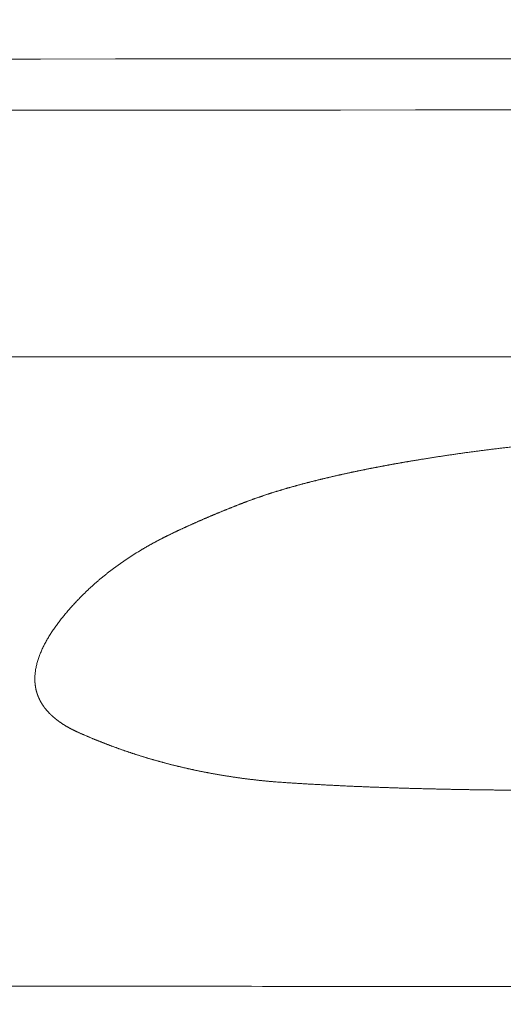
# Model space of a CAD drawing. Header units: millimetres. Extents: x 0 to 594, y 0 to 420.
# Tile 364 of 656: x 281.7 to 282.96, y 357.58 to 360.15. Entities that reach past the tile are written whole.
import ezdxf

# ---------------------------------------------------------------- set-up
doc = ezdxf.new("R2010")
doc.units = ezdxf.units.MM
doc.layers.add('1', color=7, linetype='Continuous', true_color=0xffffff)
doc.styles.add('Arial', font='txt')
doc.dimstyles.get("Standard").update_dxf_attribs({"dimtxt": 0.18, "dimasz": 0.18, "dimexe": 0.18, "dimexo": 0.0625, "dimgap": 0.09, "dimtad": 0, "dimtih": 1, "dimtoh": 1, "dimdec": 4, "dimzin": 0, "dimdsep": 46, "dimtxsty": 'Standard', "dimcen": 0.09, "dimadec": 0, "dimazin": 0, "dimtfac": 1, "dimtdec": 4, "dimtofl": 0, "dimtmove": 0, "dimatfit": 3, "dimfxl": 0, "dimtolj": 1, "dimtzin": 0, "dimarcsym": 0})

# ---------------------------------------------------------------- blocks, each defined once
blk = doc.blocks.new('_U5')
at = {"layer": '1', "color": 18, "lineweight": 18}
for p, q in [((170.9219, 289.963), (170.9219, 380.6252)), ((338.7503, 348.6183), (338.7503, 380.6252)), ((170.9219, 378.6252), (248.7529, 378.6252)), ((338.7503, 378.6252), (260.9193, 378.6252))]:
    blk.add_line(p, q, dxfattribs=at)
at = {"layer": '1', "color": 18}
for points in [[(170.9219, 378.6252), (174.4219, 379.563), (174.4219, 377.6874)], [(338.7503, 378.6252), (335.2503, 377.6874), (335.2503, 379.563)]]:
    blk.add_solid(points, dxfattribs=at)
at = {"layer": '1', "color": 18, "linetype": 'Continuous', "lineweight": 13, "insert": (250.4384, 375.9894), "char_height": 3.5, "attachment_point": 7, "line_spacing_factor": 1.047437, "style": 'Arial'}
blk.add_mtext('\\fArial|b0|i0;\\W1.0000;3.36', dxfattribs=at)
blk = doc.blocks.new('_U6')
at = {"layer": '1', "color": 18, "lineweight": 18}
for p, q in [((135.9242, 328.6865), (135.9242, 388.6144)), ((338.7503, 348.6183), (338.7503, 388.6144)), ((135.9242, 386.6144), (231.2541, 386.6144)), ((338.7503, 386.6144), (243.4204, 386.6144))]:
    blk.add_line(p, q, dxfattribs=at)
at = {"layer": '1', "color": 18}
for points in [[(135.9242, 386.6144), (139.4242, 387.5523), (139.4242, 385.6766)], [(338.7503, 386.6144), (335.2503, 385.6766), (335.2503, 387.5523)]]:
    blk.add_solid(points, dxfattribs=at)
at = {"layer": '1', "color": 18, "linetype": 'Continuous', "lineweight": 13, "insert": (232.9396, 383.9787), "char_height": 3.5, "attachment_point": 7, "line_spacing_factor": 1.047437, "style": 'Arial'}
blk.add_mtext('\\fArial|b0|i0;\\W1.0000;4.06', dxfattribs=at)

msp = doc.modelspace()

# ---------------------------------------------------------------- linework, layer by layer
at = {"layer": '1', "color": 155, "linetype": 'Continuous', "lineweight": 18}
for points in [[(222.7594, 360.0145), (226.9248, 360.0216), (233.1722, 360.022), (241.5054, 360.0207), (247.7566, 360.0219), (254.0083, 360.0264), (262.344, 360.033), (276.9315, 360.0439), (293.6028, 360.0555), (308.1902, 360.0662), (315.4841, 360.0715), (319.1305, 360.0742), (321.2149, 360.0757), (322.2567, 360.0765), (329.5133, 360.0817)], [(222.7682, 359.8809), (226.9318, 359.888), (233.1762, 359.8883), (241.5076, 359.8871), (247.7584, 359.8883), (254.0102, 359.8928), (262.3459, 359.8994), (276.9333, 359.9103), (293.6047, 359.9218), (308.192, 359.9326), (315.4861, 359.9379), (319.1323, 359.9406), (321.217, 359.9421), (322.2585, 359.9429), (329.0967, 359.9478)]]:
    msp.add_open_spline(points, degree=3, knots=[0, 0, 0, 0, 0.125, 0.1875, 0.25, 0.3125, 0.375, 0.5, 0.75, 0.875, 0.9375, 0.96875, 0.984375, 1, 1, 1, 1], dxfattribs=at)
for points in [[(281.656, 359.2697), (281.7933, 359.2697), (281.9307, 359.2698), (282.068, 359.2698)], [(282.068, 359.2698), (294.6796, 359.2726), (307.2913, 359.2757), (319.9029, 359.2787)]]:
    msp.add_open_spline(points, degree=3, dxfattribs=at)
at = {"layer": '1', "color": 155, "linetype": 'Continuous', "lineweight": 13}
for points, knots in [([(282.7425, 359.002), (282.7443, 359.0023), (282.7477, 359.0028), (282.753, 359.0037), (282.7582, 359.0045), (282.7634, 359.0053), (282.7687, 359.0062), (282.7739, 359.007), (282.7792, 359.0078), (282.7845, 359.0086), (282.7897, 359.0094), (282.795, 359.0102), (282.8003, 359.011), (282.8055, 359.0118), (282.8108, 359.0126), (282.8161, 359.0134), (282.8214, 359.0142), (282.8267, 359.0149), (282.832, 359.0157), (282.8373, 359.0165), (282.8426, 359.0172), (282.8479, 359.018), (282.8532, 359.0187), (282.8585, 359.0194), (282.8638, 359.0202), (282.8692, 359.0209), (282.8745, 359.0216), (282.8798, 359.0223), (282.8851, 359.023), (282.8905, 359.0238), (282.8958, 359.0245), (282.9012, 359.0252), (282.9065, 359.0258), (282.9119, 359.0265), (282.9172, 359.0272), (282.9226, 359.0279), (282.928, 359.0286), (282.9333, 359.0292), (282.9387, 359.0299), (282.9441, 359.0305), (282.9495, 359.0312), (282.9549, 359.0318), (282.9602, 359.0325), (282.9656, 359.0331), (282.971, 359.0337), (282.9764, 359.0344), (282.9818, 359.035), (282.9872, 359.0356), (282.9926, 359.0362), (282.998, 359.0368), (283.0034, 359.0374), (283.0089, 359.038), (283.0143, 359.0386), (283.0197, 359.0392), (283.0251, 359.0398), (283.0306, 359.0404), (283.036, 359.0409), (283.0414, 359.0415), (283.0469, 359.0421), (283.0523, 359.0426), (283.0577, 359.0432), (283.0632, 359.0437), (283.0686, 359.0443), (283.0741, 359.0448), (283.0795, 359.0453), (283.085, 359.0459), (283.0905, 359.0464), (283.0959, 359.0469), (283.1014, 359.0474), (283.1068, 359.0479), (283.1123, 359.0485), (283.1178, 359.049), (283.1233, 359.0495), (283.1287, 359.05), (283.1342, 359.0504), (283.1397, 359.0509), (283.1452, 359.0514), (283.1507, 359.0519), (283.1562, 359.0524), (283.1616, 359.0528), (283.1671, 359.0533), (283.1726, 359.0537), (283.1781, 359.0542), (283.1836, 359.0546), (283.1891, 359.0551), (283.1946, 359.0555), (283.2001, 359.056), (283.2057, 359.0564), (283.2112, 359.0568), (283.2167, 359.0573), (283.2222, 359.0577), (283.2277, 359.0581), (283.2332, 359.0585), (283.2387, 359.0589), (283.2443, 359.0593), (283.2498, 359.0597), (283.2553, 359.0601), (283.2608, 359.0605), (283.2664, 359.0609), (283.2719, 359.0613), (283.2774, 359.0616), (283.283, 359.062), (283.2885, 359.0624), (283.294, 359.0627), (283.2996, 359.0631), (283.3051, 359.0635), (283.3107, 359.0638), (283.3162, 359.0642), (283.3217, 359.0645), (283.3273, 359.0648), (283.3328, 359.0652), (283.3384, 359.0655), (283.3439, 359.0658), (283.3495, 359.0662), (283.355, 359.0665), (283.3606, 359.0668), (283.3661, 359.0671), (283.3717, 359.0674), (283.3773, 359.0677), (283.3828, 359.068), (283.3865, 359.0682), (283.3884, 359.0683)], [0, 0, 0, 0, 0.008403, 0.016805, 0.025207, 0.033609, 0.04201, 0.050411, 0.058812, 0.067213, 0.075613, 0.084013, 0.092413, 0.100813, 0.109213, 0.117612, 0.126012, 0.134411, 0.14281, 0.15121, 0.159609, 0.168008, 0.176407, 0.184806, 0.193205, 0.201604, 0.210002, 0.218401, 0.2268, 0.235199, 0.243599, 0.251998, 0.260397, 0.268796, 0.277195, 0.285595, 0.293994, 0.302394, 0.310794, 0.319194, 0.327594, 0.335994, 0.344394, 0.352794, 0.361195, 0.369596, 0.377996, 0.386397, 0.394799, 0.4032, 0.411602, 0.420003, 0.428405, 0.436807, 0.445209, 0.453612, 0.462014, 0.470417, 0.47882, 0.487223, 0.495627, 0.50403, 0.512434, 0.520838, 0.529242, 0.537646, 0.546051, 0.554455, 0.56286, 0.571265, 0.57967, 0.588075, 0.596481, 0.604887, 0.613292, 0.621698, 0.630104, 0.638511, 0.646917, 0.655324, 0.66373, 0.672137, 0.680544, 0.688951, 0.697358, 0.705765, 0.714172, 0.72258, 0.730987, 0.739394, 0.747802, 0.756209, 0.764617, 0.773025, 0.781432, 0.78984, 0.798248, 0.806655, 0.815063, 0.82347, 0.831878, 0.840285, 0.848693, 0.8571, 0.865507, 0.873914, 0.882321, 0.890728, 0.899135, 0.907542, 0.915948, 0.924354, 0.93276, 0.941166, 0.949572, 0.957977, 0.966382, 0.974787, 0.983192, 0.991596, 1, 1, 1, 1]), ([(282.2753, 358.887), (282.2761, 358.8874), (282.2778, 358.888), (282.2803, 358.889), (282.2829, 358.89), (282.2854, 358.8909), (282.2879, 358.8919), (282.2905, 358.8928), (282.2931, 358.8938), (282.2956, 358.8948), (282.2982, 358.8957), (282.3008, 358.8966), (282.3034, 358.8976), (282.306, 358.8985), (282.3086, 358.8994), (282.3112, 358.9004), (282.3138, 358.9013), (282.3164, 358.9022), (282.319, 358.9031), (282.3217, 358.904), (282.3243, 358.9049), (282.327, 358.9058), (282.3296, 358.9067), (282.3323, 358.9076), (282.3349, 358.9085), (282.3376, 358.9094), (282.3403, 358.9103), (282.343, 358.9112), (282.3457, 358.912), (282.3484, 358.9129), (282.3511, 358.9138), (282.3538, 358.9146), (282.3565, 358.9155), (282.3592, 358.9164), (282.362, 358.9172), (282.3647, 358.9181), (282.3674, 358.9189), (282.3702, 358.9197), (282.3729, 358.9206), (282.3757, 358.9214), (282.3784, 358.9222), (282.3812, 358.9231), (282.384, 358.9239), (282.3868, 358.9247), (282.3895, 358.9255), (282.3923, 358.9263), (282.3951, 358.9272), (282.3979, 358.928), (282.4007, 358.9288), (282.4035, 358.9296), (282.4063, 358.9304), (282.4092, 358.9312), (282.412, 358.9319), (282.4148, 358.9327), (282.4176, 358.9335), (282.4205, 358.9343), (282.4233, 358.9351), (282.4262, 358.9358), (282.429, 358.9366), (282.4319, 358.9374), (282.4347, 358.9381), (282.4376, 358.9389), (282.4405, 358.9397), (282.4433, 358.9404), (282.4462, 358.9412), (282.4491, 358.9419), (282.452, 358.9427), (282.4549, 358.9434), (282.4577, 358.9441), (282.4606, 358.9449), (282.4635, 358.9456), (282.4664, 358.9463), (282.4694, 358.9471), (282.4723, 358.9478), (282.4752, 358.9485), (282.4781, 358.9492), (282.481, 358.9499), (282.4839, 358.9507), (282.4869, 358.9514), (282.4898, 358.9521), (282.4927, 358.9528), (282.4957, 358.9535), (282.4986, 358.9542), (282.5016, 358.9549), (282.5045, 358.9556), (282.5075, 358.9563), (282.5104, 358.9569), (282.5134, 358.9576), (282.5163, 358.9583), (282.5193, 358.959), (282.5223, 358.9597), (282.5252, 358.9603), (282.5282, 358.961), (282.5312, 358.9617), (282.5342, 358.9623), (282.5372, 358.963), (282.5401, 358.9637), (282.5431, 358.9643), (282.5461, 358.965), (282.5491, 358.9656), (282.5521, 358.9663), (282.5551, 358.9669), (282.5581, 358.9676), (282.5611, 358.9682), (282.5641, 358.9688), (282.5671, 358.9695), (282.5701, 358.9701), (282.5732, 358.9707), (282.5762, 358.9714), (282.5792, 358.972), (282.5822, 358.9726), (282.5852, 358.9732), (282.5883, 358.9739), (282.5913, 358.9745), (282.5943, 358.9751), (282.5974, 358.9757), (282.6004, 358.9763), (282.6034, 358.9769), (282.6065, 358.9775), (282.6095, 358.9781), (282.6126, 358.9787), (282.6156, 358.9793), (282.6187, 358.9799), (282.6217, 358.9805), (282.6248, 358.9811), (282.6279, 358.9817), (282.6309, 358.9823), (282.634, 358.9829), (282.6371, 358.9834), (282.6401, 358.984), (282.6432, 358.9846), (282.6463, 358.9852), (282.6493, 358.9857), (282.6524, 358.9863), (282.6555, 358.9869), (282.6586, 358.9875), (282.6617, 358.988), (282.6648, 358.9886), (282.6678, 358.9891), (282.6709, 358.9897), (282.674, 358.9903), (282.6771, 358.9908), (282.6802, 358.9914), (282.6833, 358.9919), (282.6864, 358.9925), (282.6895, 358.993), (282.6926, 358.9935), (282.6957, 358.9941), (282.6988, 358.9946), (282.7019, 358.9952), (282.7051, 358.9957), (282.7082, 358.9962), (282.7113, 358.9968), (282.7144, 358.9973), (282.7175, 358.9978), (282.7206, 358.9983), (282.7238, 358.9989), (282.7269, 358.9994), (282.73, 358.9999), (282.7331, 359.0004), (282.7363, 359.0009), (282.7394, 359.0015), (282.7415, 359.0018), (282.7425, 359.002)], [0, 0, 0, 0, 0.006205, 0.012409, 0.018614, 0.024818, 0.031021, 0.037225, 0.043428, 0.049631, 0.055834, 0.062037, 0.06824, 0.074443, 0.080646, 0.086849, 0.093052, 0.099255, 0.105458, 0.111661, 0.117865, 0.124068, 0.130272, 0.136476, 0.14268, 0.148885, 0.155089, 0.161294, 0.1675, 0.173705, 0.179911, 0.186117, 0.192324, 0.198531, 0.204738, 0.210945, 0.217153, 0.223361, 0.22957, 0.235779, 0.241988, 0.248198, 0.254408, 0.260618, 0.266829, 0.27304, 0.279252, 0.285463, 0.291676, 0.297888, 0.304101, 0.310314, 0.316528, 0.322741, 0.328956, 0.33517, 0.341385, 0.3476, 0.353815, 0.36003, 0.366246, 0.372462, 0.378678, 0.384894, 0.39111, 0.397327, 0.403543, 0.40976, 0.415977, 0.422194, 0.42841, 0.434627, 0.440844, 0.447061, 0.453278, 0.459494, 0.465711, 0.471927, 0.478143, 0.484359, 0.490575, 0.49679, 0.503005, 0.50922, 0.515435, 0.521649, 0.527863, 0.534077, 0.540291, 0.546504, 0.552717, 0.55893, 0.565143, 0.571356, 0.577568, 0.583781, 0.589993, 0.596205, 0.602417, 0.608629, 0.614841, 0.621052, 0.627264, 0.633476, 0.639687, 0.645899, 0.65211, 0.658322, 0.664533, 0.670744, 0.676956, 0.683167, 0.689379, 0.69559, 0.701802, 0.708013, 0.714225, 0.720436, 0.726648, 0.732859, 0.739071, 0.745282, 0.751494, 0.757706, 0.763918, 0.77013, 0.776342, 0.782554, 0.788766, 0.794978, 0.80119, 0.807402, 0.813615, 0.819827, 0.826039, 0.832252, 0.838464, 0.844677, 0.85089, 0.857102, 0.863315, 0.869528, 0.875741, 0.881953, 0.888166, 0.894379, 0.900592, 0.906805, 0.913018, 0.919231, 0.925444, 0.931657, 0.937871, 0.944084, 0.950297, 0.95651, 0.962723, 0.968936, 0.975149, 0.981362, 0.987574, 0.993787, 1, 1, 1, 1]), ([(282.0139, 358.7663), (282.0146, 358.7667), (282.0161, 358.7675), (282.0182, 358.7688), (282.0204, 358.7701), (282.0225, 358.7713), (282.0247, 358.7726), (282.0269, 358.7739), (282.0291, 358.7751), (282.0313, 358.7764), (282.0335, 358.7776), (282.0357, 358.7788), (282.038, 358.7801), (282.0402, 358.7813), (282.0424, 358.7826), (282.0447, 358.7838), (282.047, 358.785), (282.0492, 358.7862), (282.0515, 358.7874), (282.0538, 358.7887), (282.0561, 358.7899), (282.0584, 358.7911), (282.0607, 358.7923), (282.063, 358.7935), (282.0653, 358.7947), (282.0676, 358.7959), (282.0699, 358.7971), (282.0723, 358.7983), (282.0746, 358.7994), (282.077, 358.8006), (282.0793, 358.8018), (282.0817, 358.803), (282.0841, 358.8042), (282.0864, 358.8053), (282.0888, 358.8065), (282.0912, 358.8077), (282.0936, 358.8088), (282.096, 358.81), (282.0984, 358.8111), (282.1008, 358.8123), (282.1032, 358.8134), (282.1056, 358.8146), (282.108, 358.8157), (282.1105, 358.8169), (282.1129, 358.818), (282.1153, 358.8192), (282.1178, 358.8203), (282.1202, 358.8214), (282.1226, 358.8226), (282.1251, 358.8237), (282.1276, 358.8248), (282.13, 358.826), (282.1325, 358.8271), (282.1349, 358.8282), (282.1374, 358.8293), (282.1399, 358.8304), (282.1424, 358.8316), (282.1448, 358.8327), (282.1473, 358.8338), (282.1498, 358.8349), (282.1523, 358.836), (282.1548, 358.8371), (282.1573, 358.8382), (282.1598, 358.8393), (282.1623, 358.8404), (282.1648, 358.8415), (282.1673, 358.8426), (282.1698, 358.8437), (282.1724, 358.8448), (282.1749, 358.8459), (282.1774, 358.847), (282.1799, 358.8481), (282.1825, 358.8491), (282.185, 358.8502), (282.1875, 358.8513), (282.1901, 358.8524), (282.1926, 358.8535), (282.1951, 358.8545), (282.1977, 358.8556), (282.2002, 358.8567), (282.2028, 358.8578), (282.2053, 358.8588), (282.2079, 358.8599), (282.2105, 358.861), (282.213, 358.862), (282.2156, 358.8631), (282.2182, 358.8641), (282.2207, 358.8652), (282.2233, 358.8663), (282.2259, 358.8673), (282.2285, 358.8684), (282.231, 358.8694), (282.2336, 358.8705), (282.2362, 358.8715), (282.2388, 358.8726), (282.2414, 358.8736), (282.244, 358.8746), (282.2466, 358.8757), (282.2492, 358.8767), (282.2518, 358.8778), (282.2544, 358.8788), (282.257, 358.8798), (282.2596, 358.8809), (282.2622, 358.8819), (282.2648, 358.8829), (282.2674, 358.884), (282.2701, 358.885), (282.2727, 358.886), (282.2744, 358.8867), (282.2753, 358.887)], [0, 0, 0, 0, 0.009337, 0.018674, 0.02801, 0.037347, 0.046683, 0.056019, 0.065356, 0.074692, 0.084028, 0.093365, 0.102702, 0.112039, 0.121376, 0.130714, 0.140052, 0.14939, 0.158729, 0.168068, 0.177408, 0.186748, 0.196089, 0.20543, 0.214772, 0.224114, 0.233457, 0.2428, 0.252144, 0.261488, 0.270833, 0.280178, 0.289524, 0.298871, 0.308218, 0.317565, 0.326913, 0.336261, 0.34561, 0.354959, 0.364308, 0.373658, 0.383008, 0.392358, 0.401709, 0.41106, 0.420411, 0.429762, 0.439113, 0.448464, 0.457815, 0.467166, 0.476517, 0.485868, 0.495219, 0.504569, 0.513919, 0.523269, 0.532619, 0.541968, 0.551317, 0.560666, 0.570015, 0.579363, 0.588712, 0.59806, 0.607408, 0.616756, 0.626104, 0.635452, 0.644799, 0.654147, 0.663494, 0.672842, 0.682189, 0.691536, 0.700883, 0.71023, 0.719578, 0.728925, 0.738272, 0.747619, 0.756966, 0.766313, 0.77566, 0.785007, 0.794354, 0.803701, 0.813048, 0.822396, 0.831743, 0.84109, 0.850437, 0.859785, 0.869132, 0.878479, 0.887827, 0.897174, 0.906522, 0.915869, 0.925217, 0.934565, 0.943912, 0.95326, 0.962608, 0.971956, 0.981304, 0.990652, 1, 1, 1, 1]), ([(281.8598, 358.6476), (281.8604, 358.6483), (281.8617, 358.6496), (281.8637, 358.6515), (281.8657, 358.6534), (281.8676, 358.6554), (281.8696, 358.6573), (281.8716, 358.6592), (281.8736, 358.6611), (281.8757, 358.663), (281.8777, 358.665), (281.8798, 358.6669), (281.8818, 358.6688), (281.8839, 358.6707), (281.886, 358.6725), (281.8881, 358.6744), (281.8902, 358.6763), (281.8923, 358.6782), (281.8944, 358.6801), (281.8966, 358.6819), (281.8987, 358.6838), (281.9009, 358.6857), (281.9031, 358.6875), (281.9053, 358.6894), (281.9075, 358.6912), (281.9097, 358.6931), (281.912, 358.6949), (281.9142, 358.6967), (281.9164, 358.6986), (281.9187, 358.7004), (281.921, 358.7022), (281.9233, 358.704), (281.9256, 358.7059), (281.9279, 358.7077), (281.9302, 358.7095), (281.9326, 358.7113), (281.9349, 358.7131), (281.9373, 358.7149), (281.9397, 358.7166), (281.9421, 358.7184), (281.9445, 358.7202), (281.9469, 358.722), (281.9493, 358.7237), (281.9517, 358.7255), (281.9542, 358.7272), (281.9566, 358.729), (281.9591, 358.7307), (281.9616, 358.7325), (281.9641, 358.7342), (281.9666, 358.736), (281.9691, 358.7377), (281.9717, 358.7394), (281.9742, 358.7411), (281.9768, 358.7428), (281.9794, 358.7445), (281.9819, 358.7462), (281.9845, 358.7479), (281.9871, 358.7496), (281.9898, 358.7513), (281.9924, 358.753), (281.9951, 358.7547), (281.9977, 358.7563), (282.0004, 358.758), (282.0031, 358.7597), (282.0058, 358.7613), (282.0085, 358.763), (282.0112, 358.7646), (282.013, 358.7657), (282.0139, 358.7663)], [0, 0, 0, 0, 0.015154, 0.030308, 0.045463, 0.060618, 0.075773, 0.090928, 0.106084, 0.121239, 0.136395, 0.15155, 0.166706, 0.181862, 0.197018, 0.212173, 0.227329, 0.242484, 0.25764, 0.272795, 0.28795, 0.303105, 0.31826, 0.333415, 0.348569, 0.363723, 0.378877, 0.394031, 0.409184, 0.424337, 0.43949, 0.454643, 0.469795, 0.484947, 0.500098, 0.51525, 0.530401, 0.545552, 0.560702, 0.575852, 0.591002, 0.606152, 0.621301, 0.63645, 0.651599, 0.666748, 0.681896, 0.697045, 0.712193, 0.72734, 0.742488, 0.757636, 0.772783, 0.78793, 0.803078, 0.818225, 0.833372, 0.848519, 0.863667, 0.878814, 0.893962, 0.909109, 0.924257, 0.939405, 0.954553, 0.969702, 0.984851, 1, 1, 1, 1]), ([(281.8472, 358.2906), (281.8468, 358.2908), (281.8458, 358.2912), (281.8443, 358.2919), (281.8428, 358.2926), (281.8414, 358.2933), (281.8399, 358.294), (281.8385, 358.2947), (281.837, 358.2954), (281.8356, 358.2961), (281.8342, 358.2968), (281.8328, 358.2975), (281.8314, 358.2982), (281.83, 358.2989), (281.8286, 358.2997), (281.8272, 358.3004), (281.8259, 358.3011), (281.8245, 358.3019), (281.8231, 358.3026), (281.8218, 358.3034), (281.8205, 358.3041), (281.8192, 358.3049), (281.8178, 358.3056), (281.8165, 358.3064), (281.8153, 358.3072), (281.814, 358.308), (281.8127, 358.3087), (281.8114, 358.3095), (281.8102, 358.3103), (281.8089, 358.3111), (281.8077, 358.3119), (281.8065, 358.3127), (281.8053, 358.3135), (281.8041, 358.3143), (281.8029, 358.3151), (281.8017, 358.316), (281.8005, 358.3168), (281.7993, 358.3176), (281.7982, 358.3184), (281.7971, 358.3193), (281.7959, 358.3201), (281.7948, 358.3209), (281.7937, 358.3218), (281.7926, 358.3226), (281.7915, 358.3235), (281.7904, 358.3243), (281.7893, 358.3252), (281.7883, 358.326), (281.7872, 358.3269), (281.7862, 358.3278), (281.7852, 358.3286), (281.7842, 358.3295), (281.7832, 358.3304), (281.7822, 358.3313), (281.7812, 358.3322), (281.7802, 358.333), (281.7793, 358.3339), (281.7783, 358.3348), (281.7774, 358.3357), (281.7764, 358.3366), (281.7755, 358.3375), (281.7746, 358.3384), (281.7737, 358.3393), (281.7728, 358.3402), (281.772, 358.3412), (281.7711, 358.3421), (281.7703, 358.343), (281.7694, 358.3439), (281.7686, 358.3448), (281.7678, 358.3458), (281.767, 358.3467), (281.7662, 358.3476), (281.7654, 358.3485), (281.7646, 358.3495), (281.7638, 358.3504), (281.7631, 358.3514), (281.7623, 358.3523), (281.7616, 358.3532), (281.7609, 358.3542), (281.7602, 358.3551), (281.7595, 358.3561), (281.7588, 358.357), (281.7581, 358.358), (281.7575, 358.3589), (281.7568, 358.3599), (281.7561, 358.3609), (281.7555, 358.3618), (281.7549, 358.3628), (281.7543, 358.3638), (281.7537, 358.3647), (281.7531, 358.3657), (281.7525, 358.3667), (281.7519, 358.3676), (281.7514, 358.3686), (281.7508, 358.3696), (281.7503, 358.3705), (281.7497, 358.3715), (281.7492, 358.3725), (281.7487, 358.3735), (281.7482, 358.3745), (281.7477, 358.3754), (281.7473, 358.3764), (281.7468, 358.3774), (281.7463, 358.3784), (281.7459, 358.3794), (281.7455, 358.3804), (281.745, 358.3813), (281.7446, 358.3823), (281.7442, 358.3833), (281.7438, 358.3843), (281.7434, 358.3853), (281.7431, 358.3863), (281.7427, 358.3873), (281.7423, 358.3883), (281.742, 358.3893), (281.7416, 358.3903), (281.7413, 358.3913), (281.741, 358.3923), (281.7407, 358.3932), (281.7404, 358.3942), (281.7401, 358.3952), (281.7398, 358.3962), (281.7396, 358.3972), (281.7393, 358.3982), (281.739, 358.3992), (281.7388, 358.4002), (281.7386, 358.4012), (281.7383, 358.4022), (281.7381, 358.4032), (281.7379, 358.4042), (281.7377, 358.4052), (281.7375, 358.4062), (281.7373, 358.4072), (281.7372, 358.4082), (281.737, 358.4092), (281.7369, 358.4102), (281.7367, 358.4112), (281.7366, 358.4122), (281.7364, 358.4133), (281.7363, 358.4143), (281.7362, 358.4153), (281.7361, 358.4163), (281.736, 358.4173), (281.7359, 358.4183), (281.7358, 358.4193), (281.7358, 358.4203), (281.7357, 358.4213), (281.7356, 358.4237), (281.7354, 358.4276), (281.7355, 358.4328), (281.7357, 358.4381), (281.7361, 358.4434), (281.7367, 358.4486), (281.7375, 358.4539), (281.7385, 358.4591), (281.7396, 358.4643), (281.7409, 358.4695), (281.7423, 358.4747), (281.7439, 358.4798), (281.7456, 358.485), (281.7474, 358.4901), (281.7494, 358.4952), (281.7515, 358.5002), (281.7537, 358.5053), (281.756, 358.5103), (281.7585, 358.5153), (281.761, 358.5203), (281.7637, 358.5253), (281.7664, 358.5303), (281.7693, 358.5352), (281.7722, 358.5401), (281.7753, 358.545), (281.7784, 358.5499), (281.7816, 358.5547), (281.7849, 358.5595), (281.7883, 358.5644), (281.7917, 358.5691), (281.7953, 358.5739), (281.7988, 358.5787), (281.8025, 358.5834), (281.8062, 358.5881), (281.81, 358.5928), (281.8138, 358.5975), (281.8177, 358.6021), (281.8217, 358.6068), (281.8257, 358.6114), (281.8298, 358.616), (281.8339, 358.6205), (281.8381, 358.6251), (281.8423, 358.6296), (281.8466, 358.6342), (281.851, 358.6387), (281.8554, 358.6432), (281.8583, 358.6462), (281.8598, 358.6476)], [0, 0, 0, 0, 0.002567, 0.005134, 0.007702, 0.010269, 0.012836, 0.015403, 0.01797, 0.020537, 0.023105, 0.025672, 0.028238, 0.030805, 0.033372, 0.035939, 0.038506, 0.041072, 0.043639, 0.046206, 0.048772, 0.051338, 0.053905, 0.056471, 0.059037, 0.061603, 0.064168, 0.066734, 0.0693, 0.071865, 0.074431, 0.076996, 0.079561, 0.082126, 0.084691, 0.087255, 0.08982, 0.092384, 0.094949, 0.097513, 0.100077, 0.102641, 0.105205, 0.107768, 0.110332, 0.112895, 0.115458, 0.118021, 0.120584, 0.123147, 0.12571, 0.128273, 0.130835, 0.133398, 0.13596, 0.138523, 0.141085, 0.143648, 0.14621, 0.148773, 0.151336, 0.153899, 0.156462, 0.159025, 0.161588, 0.164151, 0.166715, 0.169278, 0.171842, 0.174406, 0.17697, 0.179535, 0.182099, 0.184664, 0.187229, 0.189794, 0.192359, 0.194925, 0.19749, 0.200056, 0.202622, 0.205188, 0.207754, 0.21032, 0.212887, 0.215454, 0.21802, 0.220587, 0.223154, 0.225721, 0.228288, 0.230855, 0.233422, 0.235989, 0.238556, 0.241123, 0.24369, 0.246257, 0.248823, 0.25139, 0.253957, 0.256523, 0.25909, 0.261656, 0.264222, 0.266789, 0.269355, 0.271922, 0.274489, 0.277055, 0.279622, 0.282189, 0.284756, 0.287324, 0.289891, 0.292459, 0.295027, 0.297595, 0.300163, 0.302732, 0.305301, 0.30787, 0.310439, 0.313008, 0.315578, 0.318148, 0.320718, 0.323288, 0.325859, 0.32843, 0.331, 0.333571, 0.336143, 0.338714, 0.341286, 0.343857, 0.346429, 0.349001, 0.351573, 0.354145, 0.356717, 0.359289, 0.361861, 0.364433, 0.367005, 0.369577, 0.372148, 0.37472, 0.388322, 0.401921, 0.415521, 0.429121, 0.442721, 0.456323, 0.469924, 0.483525, 0.497122, 0.510715, 0.524304, 0.53789, 0.551475, 0.56506, 0.578645, 0.592232, 0.60582, 0.619411, 0.633004, 0.6466, 0.660198, 0.673798, 0.6874, 0.701002, 0.714605, 0.728207, 0.741808, 0.755407, 0.769002, 0.782596, 0.796187, 0.809776, 0.823364, 0.836952, 0.850538, 0.864125, 0.877711, 0.891298, 0.904884, 0.918471, 0.932058, 0.945646, 0.959234, 0.972822, 0.986411, 1, 1, 1, 1]), ([(282.3577, 358.161), (282.3566, 358.1611), (282.3542, 358.1613), (282.3507, 358.1616), (282.3472, 358.1619), (282.3437, 358.1623), (282.3402, 358.1626), (282.3367, 358.1629), (282.3333, 358.1633), (282.3298, 358.1637), (282.3263, 358.164), (282.3228, 358.1644), (282.3193, 358.1648), (282.3158, 358.1652), (282.3124, 358.1655), (282.3089, 358.1659), (282.3054, 358.1664), (282.3019, 358.1668), (282.2985, 358.1672), (282.295, 358.1676), (282.2916, 358.168), (282.2881, 358.1685), (282.2847, 358.1689), (282.2812, 358.1694), (282.2778, 358.1698), (282.2743, 358.1703), (282.2709, 358.1708), (282.2674, 358.1713), (282.264, 358.1717), (282.2606, 358.1722), (282.2571, 358.1727), (282.2537, 358.1732), (282.2503, 358.1737), (282.2469, 358.1743), (282.2434, 358.1748), (282.24, 358.1753), (282.2366, 358.1759), (282.2332, 358.1764), (282.2298, 358.177), (282.2264, 358.1775), (282.223, 358.1781), (282.2196, 358.1786), (282.2162, 358.1792), (282.2129, 358.1798), (282.2095, 358.1804), (282.2061, 358.181), (282.2027, 358.1816), (282.1994, 358.1822), (282.196, 358.1828), (282.1926, 358.1834), (282.1893, 358.1841), (282.1859, 358.1847), (282.1826, 358.1853), (282.1792, 358.186), (282.1759, 358.1866), (282.1726, 358.1873), (282.1692, 358.188), (282.1659, 358.1886), (282.1626, 358.1893), (282.1593, 358.19), (282.156, 358.1907), (282.1526, 358.1914), (282.1493, 358.1921), (282.146, 358.1928), (282.1428, 358.1935), (282.1395, 358.1943), (282.1362, 358.195), (282.1329, 358.1957), (282.1296, 358.1965), (282.1264, 358.1972), (282.1231, 358.198), (282.1198, 358.1987), (282.1166, 358.1995), (282.1133, 358.2003), (282.1101, 358.201), (282.1068, 358.2018), (282.1036, 358.2026), (282.1004, 358.2034), (282.0971, 358.2042), (282.0939, 358.205), (282.0907, 358.2058), (282.0875, 358.2066), (282.0843, 358.2075), (282.0811, 358.2083), (282.0779, 358.2091), (282.0747, 358.21), (282.0716, 358.2108), (282.0684, 358.2117), (282.0652, 358.2126), (282.062, 358.2134), (282.0589, 358.2143), (282.0557, 358.2152), (282.0526, 358.2161), (282.0494, 358.217), (282.0463, 358.2178), (282.0432, 358.2187), (282.0401, 358.2197), (282.0369, 358.2206), (282.0338, 358.2215), (282.0307, 358.2224), (282.0276, 358.2233), (282.0245, 358.2243), (282.0214, 358.2252), (282.0183, 358.2262), (282.0153, 358.2271), (282.0122, 358.2281), (282.0091, 358.229), (282.0061, 358.23), (282.003, 358.231), (282, 358.232), (281.9969, 358.2329), (281.9939, 358.2339), (281.9909, 358.2349), (281.9878, 358.2359), (281.9848, 358.2369), (281.9818, 358.2379), (281.9788, 358.2389), (281.9758, 358.24), (281.9728, 358.241), (281.9698, 358.242), (281.9668, 358.2431), (281.9639, 358.2441), (281.9609, 358.2451), (281.9579, 358.2462), (281.955, 358.2472), (281.952, 358.2483), (281.9491, 358.2494), (281.9461, 358.2504), (281.9432, 358.2515), (281.9403, 358.2526), (281.9373, 358.2537), (281.9344, 358.2547), (281.9315, 358.2558), (281.9286, 358.2569), (281.9257, 358.258), (281.9228, 358.2591), (281.9199, 358.2602), (281.9171, 358.2614), (281.9142, 358.2625), (281.9113, 358.2636), (281.9085, 358.2647), (281.9056, 358.2659), (281.9028, 358.267), (281.8999, 358.2681), (281.8971, 358.2693), (281.8943, 358.2704), (281.8915, 358.2716), (281.8887, 358.2727), (281.8858, 358.2739), (281.883, 358.2751), (281.8803, 358.2762), (281.8775, 358.2774), (281.8747, 358.2786), (281.8719, 358.2798), (281.8691, 358.2809), (281.8664, 358.2821), (281.8636, 358.2833), (281.8609, 358.2845), (281.8581, 358.2857), (281.8554, 358.2869), (281.8527, 358.2881), (281.85, 358.2893), (281.8482, 358.2901), (281.8472, 358.2906)], [0, 0, 0, 0, 0.006211, 0.012423, 0.018634, 0.024846, 0.031057, 0.037268, 0.04348, 0.049691, 0.055903, 0.062114, 0.068325, 0.074537, 0.080748, 0.086959, 0.093171, 0.099382, 0.105594, 0.111805, 0.118016, 0.124228, 0.130439, 0.13665, 0.142862, 0.149073, 0.155284, 0.161496, 0.167707, 0.173918, 0.180129, 0.186341, 0.192552, 0.198763, 0.204974, 0.211185, 0.217396, 0.223607, 0.229819, 0.23603, 0.24224, 0.248451, 0.254662, 0.260873, 0.267084, 0.273295, 0.279505, 0.285716, 0.291927, 0.298137, 0.304348, 0.310558, 0.316768, 0.322979, 0.329189, 0.335399, 0.341609, 0.347819, 0.354029, 0.360239, 0.366449, 0.372658, 0.378868, 0.385077, 0.391287, 0.397496, 0.403705, 0.409915, 0.416124, 0.422332, 0.428541, 0.43475, 0.440959, 0.447167, 0.453376, 0.459584, 0.465792, 0.472, 0.478208, 0.484416, 0.490624, 0.496831, 0.503039, 0.509246, 0.515454, 0.521661, 0.527868, 0.534075, 0.540282, 0.546489, 0.552697, 0.558904, 0.565111, 0.571318, 0.577526, 0.583733, 0.589941, 0.596148, 0.602356, 0.608564, 0.614772, 0.62098, 0.627189, 0.633397, 0.639606, 0.645815, 0.652024, 0.658233, 0.664443, 0.670653, 0.676862, 0.683073, 0.689283, 0.695494, 0.701704, 0.707915, 0.714127, 0.720338, 0.72655, 0.732762, 0.738974, 0.745186, 0.751399, 0.757612, 0.763825, 0.770038, 0.776251, 0.782465, 0.788679, 0.794893, 0.801107, 0.807322, 0.813536, 0.819751, 0.825966, 0.832181, 0.838396, 0.844611, 0.850827, 0.857042, 0.863258, 0.869474, 0.875689, 0.881905, 0.888121, 0.894337, 0.900553, 0.906769, 0.912985, 0.919201, 0.925417, 0.931633, 0.937849, 0.944065, 0.95028, 0.956496, 0.962711, 0.968926, 0.975142, 0.981357, 0.987571, 0.993786, 1, 1, 1, 1]), ([(283.0952, 358.1384), (283.0915, 358.1384), (283.084, 358.1384), (283.0728, 358.1384), (283.0616, 358.1385), (283.0504, 358.1385), (283.0392, 358.1385), (283.028, 358.1386), (283.0168, 358.1387), (283.0056, 358.1387), (282.9944, 358.1388), (282.9833, 358.1389), (282.9721, 358.139), (282.9609, 358.1391), (282.9497, 358.1392), (282.9385, 358.1393), (282.9273, 358.1395), (282.9161, 358.1396), (282.9049, 358.1397), (282.8937, 358.1399), (282.8825, 358.1401), (282.8713, 358.1402), (282.8601, 358.1404), (282.8489, 358.1406), (282.8377, 358.1408), (282.8265, 358.141), (282.8153, 358.1413), (282.8041, 358.1415), (282.7929, 358.1417), (282.7818, 358.142), (282.7706, 358.1423), (282.7594, 358.1425), (282.7482, 358.1428), (282.737, 358.1431), (282.7258, 358.1434), (282.7146, 358.1437), (282.7035, 358.1441), (282.6923, 358.1444), (282.6811, 358.1447), (282.6699, 358.1451), (282.6587, 358.1455), (282.6475, 358.1459), (282.6364, 358.1463), (282.6252, 358.1467), (282.614, 358.1471), (282.6028, 358.1475), (282.5917, 358.148), (282.5805, 358.1485), (282.5693, 358.1489), (282.5582, 358.1494), (282.547, 358.1499), (282.5359, 358.1505), (282.5247, 358.151), (282.5136, 358.1516), (282.5024, 358.1521), (282.4913, 358.1527), (282.4801, 358.1533), (282.469, 358.1539), (282.4578, 358.1545), (282.4467, 358.1552), (282.4356, 358.1559), (282.4244, 358.1565), (282.4133, 358.1572), (282.4022, 358.1579), (282.3911, 358.1587), (282.3799, 358.1594), (282.3688, 358.1602), (282.3614, 358.1607), (282.3577, 358.161)], [0, 0, 0, 0, 0.015152, 0.030303, 0.045455, 0.060607, 0.075758, 0.09091, 0.106062, 0.121213, 0.136365, 0.151516, 0.166668, 0.181819, 0.196971, 0.212122, 0.227273, 0.242424, 0.257576, 0.272727, 0.287878, 0.303029, 0.318181, 0.333332, 0.348483, 0.363635, 0.378786, 0.393938, 0.409089, 0.424241, 0.439393, 0.454545, 0.469697, 0.48485, 0.500002, 0.515155, 0.530308, 0.545462, 0.560615, 0.575769, 0.590922, 0.606075, 0.621229, 0.636382, 0.651535, 0.666688, 0.68184, 0.696993, 0.712145, 0.727297, 0.742449, 0.7576, 0.772751, 0.787902, 0.803053, 0.818203, 0.833353, 0.848503, 0.863653, 0.878802, 0.893952, 0.909101, 0.924251, 0.9394, 0.95455, 0.9697, 0.98485, 1, 1, 1, 1])]:
    msp.add_open_spline(points, degree=3, knots=knots, dxfattribs=at)
msp.add_open_spline([(281.2785, 357.6282), (281.5816, 357.6278), (282.1878, 357.6271), (283.0972, 357.626), (283.7035, 357.6252), (284.0066, 357.6249)], degree=3, dxfattribs=at)

# ---------------------------------------------------------------- dimensions: what is measured, and where the dimension line sits
at = {"layer": '1', "color": 18, "linetype": 'Continuous', "lineweight": 13}
for base, p2, picture, middle in [((135.9242, 386.6144), (135.9242, 328.6865), '_U6', (237.3372, 386.6144)), ((170.9219, 378.6252), (170.9219, 289.963), '_U5', (254.8361, 378.6252))]:
    dim = msp.add_linear_dim(base=base, p1=(338.7503, 348.6183), p2=p2, dimstyle='Standard', override={"dimtxt": 3.5, "dimasz": 3.5, "dimexe": 2, "dimexo": 0, "dimgap": 1.5, "dimtih": 1, "dimtoh": 1, "dimdec": 2, "dimlfac": 0.02, "dimdsep": 46, "dimlunit": 2, "dimtxsty": 'Arial', "dimsah": 1, "dimse1": 0, "dimse2": 0, "dimsd1": 0, "dimsd2": 0, "dimclrd": 18, "dimclre": 18, "dimclrt": 18, "dimtol": 0, "dimtm": -0.1, "dimtfac": 1, "dimtdec": 2, "dimtofl": 1, "dimtmove": 0, "dimlwd": 18, "dimlwe": 18}, dxfattribs=at)
    dim.commit()
    dim.dimension.update_dxf_attribs({"geometry": picture, "text_midpoint": middle, "dimtype": 160})

doc.saveas('drawing.dxf')
